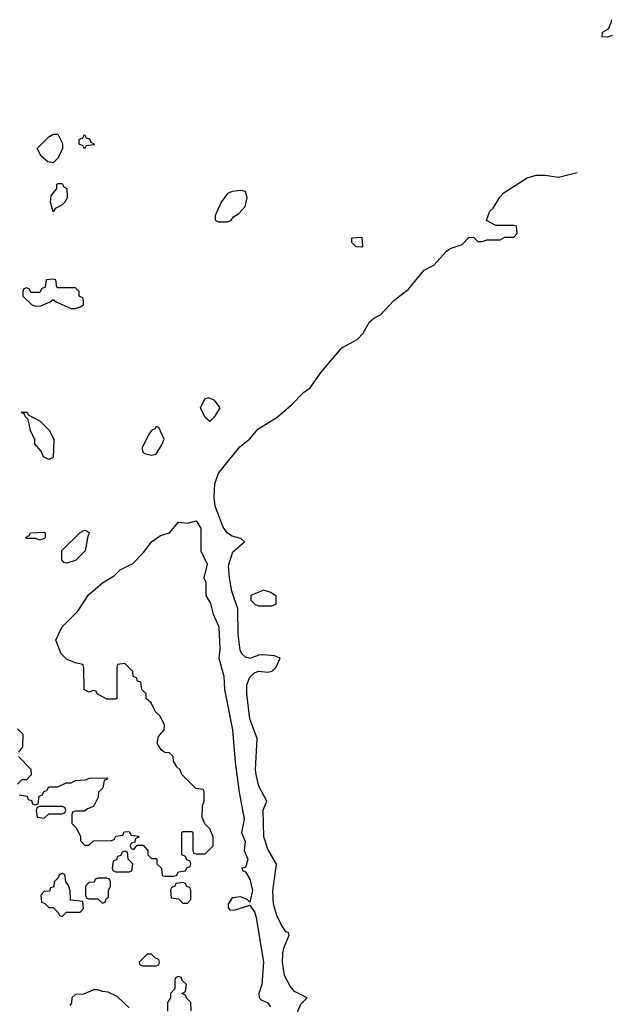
# Model space of a CAD drawing. Header units: inches. Extents: x 2701323 to 2964515, y 494916 to 722124.
# Tile 398 of 656: x 2808080 to 2810731, y 713081 to 717486. Entities that reach past the tile are written whole.
import ezdxf

# ---------------------------------------------------------------- set-up
doc = ezdxf.new("R2010")
doc.units = ezdxf.units.IN
doc.header["$MEASUREMENT"] = 0
doc.layers.add('C8701', color=7, linetype='Continuous')
doc.layers.add('C8711', color=7, linetype='Continuous')

msp = doc.modelspace()

# ---------------------------------------------------------------- linework, layer by layer
at = {"layer": 'C8701', "color": 2}
for points, elevation in [([(2808230, 716846), (2808206, 716850), (2808176.4, 716876.4), (2808158, 716910), (2808210, 716962), (2808230, 716974), (2808250, 716974), (2808271.6, 716931.6), (2808272, 716910), (2808251.6, 716868.4)], 2), ([(2808370, 716908), (2808362, 716922), (2808346, 716930), (2808346, 716950), (2808362, 716958), (2808370, 716972), (2808378, 716958), (2808392.7, 716952.7), (2808398, 716938), (2808414, 716930), (2808410, 716926), (2808378, 716922)], 2), ([(2808230, 716626), (2808218, 716670), (2808220.4, 716699.6), (2808246, 716730), (2808246, 716750), (2808250, 716754), (2808270, 716754), (2808278, 716738), (2808291.6, 716731.6), (2808292, 716690), (2808282, 716670), (2808270, 716658), (2808238, 716642)], 2), ([(2809070, 716722), (2809030, 716718), (2809010, 716708), (2808982, 716670), (2808954, 716610), (2808954, 716590), (2808970, 716582), (2809010, 716582), (2809026, 716590), (2809036.4, 716603.6), (2809060.4, 716619.6), (2809088, 716650), (2809098, 716690), (2809090, 716718)], 6), ([(2809610, 716468), (2809586, 716470), (2809566, 716490), (2809566, 716510), (2809610, 716514), (2809614, 716470)], 2), ([(2808230, 716326), (2808198, 716322), (2808194, 716290), (2808178, 716282), (2808170, 716266), (2808130, 716266), (2808122, 716282), (2808110, 716286), (2808098, 716282), (2808094, 716270), (2808094, 716250), (2808134, 716210), (2808150, 716204.7), (2808174.6, 716205.4), (2808216.4, 716223.6), (2808230, 716234), (2808243.6, 716223.6), (2808310, 716194), (2808330, 716194), (2808350, 716202), (2808366, 716210), (2808366, 716230), (2808362, 716242), (2808346, 716250), (2808346, 716270), (2808330, 716286), (2808250, 716286), (2808246, 716290), (2808242, 716322)], 6), ([(2808930, 715688), (2808910, 715706), (2808889, 715750), (2808908, 715790), (2808924, 715796), (2808950, 715784.7), (2808976, 715750), (2808950, 715708)], 2), ([(2808210, 715518), (2808186, 715530), (2808176.4, 715556.4), (2808148.4, 715588.4), (2808147.3, 715607.3), (2808128.4, 715648.4), (2808118, 715698), (2808106, 715710), (2808102, 715722), (2808086, 715730), (2808114, 715730), (2808118, 715718), (2808172, 715690), (2808212, 715650), (2808232, 715610), (2808230, 715528)], 2), ([(2808690, 715666), (2808684.7, 715655.3), (2808670, 715648), (2808658, 715630), (2808626, 715570), (2808632, 715550), (2808643.5, 715543.5), (2808670, 715538), (2808690, 715542), (2808716.4, 715583.6), (2808726, 715610), (2808702, 715662)], 6), ([(2808170, 715158), (2808150, 715166), (2808110, 715166), (2808106, 715170), (2808122, 715178), (2808128.9, 715191.1), (2808190, 715194), (2808194, 715190), (2808194, 715170), (2808190, 715166)], 2), ([(2808290, 715055.3), (2808278, 715058), (2808268, 715070), (2808268.4, 715111.6), (2808350, 715192), (2808370, 715202), (2808379.6, 715199.6), (2808392, 715190), (2808384.7, 715175.3), (2808373.4, 715110), (2808330, 715067)], 2), ([(2809170, 714934), (2809114, 714910), (2809114, 714890), (2809134, 714870), (2809150, 714864.7), (2809210, 714864.7), (2809227.3, 714872.7), (2809227.3, 714907.3), (2809203.1, 714923.1)], 2), ([(2808270, 713966), (2808170, 713966), (2808158, 713962), (2808154, 713950), (2808158, 713918), (2808190, 713914), (2808210, 713934), (2808270, 713934), (2808282, 713938), (2808286, 713950), (2808282, 713962)], 2), ([(2808550, 713766), (2808538, 713762), (2808532.7, 713747.3), (2808518, 713742), (2808512.7, 713727.3), (2808498, 713722), (2808494, 713690), (2808498, 713678), (2808510, 713674), (2808570, 713674), (2808582, 713678), (2808586, 713710), (2808566, 713730), (2808562, 713762)], 2), ([(2808270, 713666), (2808258, 713662), (2808252.7, 713647.3), (2808234, 713630), (2808232.7, 713607.3), (2808218, 713602), (2808212.7, 713587.3), (2808190, 713586), (2808174, 713570), (2808178, 713538), (2808192.7, 713532.7), (2808210, 713514), (2808230, 713514), (2808252.7, 713492.7), (2808258, 713478), (2808270, 713474), (2808290, 713494), (2808350, 713494), (2808366, 713510), (2808362, 713542), (2808307.3, 713547.3), (2808306, 713590), (2808296.4, 713616.4), (2808286, 713630), (2808282, 713662)], 2), ([(2808470, 713646), (2808430, 713646), (2808418, 713642), (2808412.7, 713627.3), (2808390, 713626), (2808374, 713610), (2808374, 713570), (2808378, 713558), (2808390, 713554), (2808430, 713554), (2808450, 713534), (2808462, 713538), (2808467.3, 713552.7), (2808478, 713562), (2808478, 713590), (2808486, 713610), (2808486, 713630), (2808482, 713642)], 2), ([(2808810, 713626), (2808778, 713622), (2808774, 713610), (2808758, 713602), (2808754, 713590), (2808758, 713558), (2808790, 713554), (2808810, 713534), (2808830, 713534), (2808846, 713550), (2808846, 713590), (2808842, 713602), (2808826, 713610), (2808822, 713622)], 2), ([(2808670, 713306), (2808650, 713306), (2808614, 713270), (2808618, 713258), (2808630, 713254), (2808690, 713254), (2808702, 713258), (2808706, 713270), (2808702, 713282), (2808687.3, 713287.3)], 2)]:
    msp.add_lwpolyline(points, close=True, dxfattribs=dict(at, elevation=elevation))
at = {"layer": 'C8701', "color": 2, "elevation": 2}
for points in [[(2809315.3, 713030), (2809338, 713082), (2809366, 713110), (2809310, 713138), (2809290, 713162), (2809265.1, 713210), (2809256, 713270), (2809257.2, 713310), (2809263.2, 713336.8), (2809286, 713390), (2809282, 713402), (2809270, 713406), (2809250, 713438), (2809230, 713478), (2809215.1, 713530), (2809212.5, 713587.5), (2809228.9, 713708.9), (2809190, 713775.3), (2809172.3, 713830), (2809169.2, 713950), (2809186, 713990), (2809150, 714058), (2809138, 714110), (2809135.1, 714130), (2809142, 714270), (2809110, 714358), (2809096, 714470), (2809096, 714510), (2809110, 714544.7), (2809130, 714564.7), (2809148.9, 714571.1), (2809190, 714566.8), (2809208.9, 714571.1), (2809228, 714590), (2809246, 714630), (2809220.4, 714640.4), (2809170, 714645.2), (2809150, 714644), (2809110, 714628.7), (2809090, 714634), (2809074, 714650), (2809065.8, 714665.8), (2809057.5, 714737.5), (2809055.3, 714850), (2809029.6, 714929.7), (2809018.4, 714990), (2809014.8, 715045.2), (2809034, 715106), (2809086, 715150), (2809070, 715166), (2809030, 715175.3), (2809010, 715188.7), (2808990, 715215.3), (2808955.1, 715310), (2808949.4, 715350), (2808952.3, 715410), (2808970, 715458), (2809065.1, 715574.9), (2809110, 715610.7), (2809145.8, 715654.2), (2809231.5, 715708.5), (2809296.6, 715763.4), (2809350, 715818.8), (2809380.2, 715839.8), (2809429.2, 715910), (2809521.2, 716018.8), (2809590, 716054.8), (2809615.9, 716084.1), (2809645.4, 716134.6), (2809667, 716153), (2809693.6, 716166.4), (2809753.2, 716230), (2809819.6, 716280.4), (2809890, 716366), (2809932.1, 716387.9), (2809989.5, 716450.5), (2810000, 716457.7)], [(2808078, 714018), (2808112.7, 714012.7), (2808118, 713998), (2808132.7, 713992.7), (2808138, 713978), (2808150, 713974), (2808162, 713978), (2808167.3, 714012.7), (2808182, 714018), (2808187.3, 714032.7), (2808202, 714038), (2808210, 714054), (2808250, 714054), (2808288.4, 714071.6), (2808310, 714072), (2808330, 714082), (2808374.6, 714085.4), (2808392.7, 714092.7), (2808470, 714094), (2808474, 714090), (2808458, 714082), (2808452, 714050), (2808432, 714030), (2808431.6, 714008.4), (2808410, 713966), (2808383.6, 713956.4), (2808370, 713946), (2808330, 713946), (2808318, 713942), (2808314, 713930), (2808314, 713890), (2808334, 713870), (2808351.6, 713831.6), (2808352.7, 713812.7), (2808370, 713794), (2808390, 713794), (2808410, 713812), (2808490, 713814), (2808502, 713818), (2808510, 713834), (2808542, 713838), (2808547.3, 713852.7), (2808570, 713854), (2808578, 713838), (2808610, 713834), (2808614, 713830), (2808598, 713822), (2808594, 713806), (2808578, 713802), (2808574, 713790), (2808578, 713778), (2808590, 713774), (2808606, 713794), (2808632.7, 713792.7), (2808654, 713770), (2808654, 713750), (2808670, 713734), (2808690, 713734), (2808694, 713730), (2808694, 713710), (2808714, 713690), (2808718, 713658), (2808730, 713654), (2808770, 713654), (2808782, 713658), (2808790, 713674), (2808822, 713678), (2808827.3, 713692.7), (2808842, 713698), (2808846, 713710), (2808842, 713722), (2808827.3, 713727.3), (2808822, 713742), (2808806, 713750), (2808806, 713850), (2808810, 713854), (2808850, 713854), (2808854, 713850), (2808854, 713770), (2808858, 713758), (2808870, 713754), (2808910, 713754), (2808946, 713790), (2808946, 713830), (2808930, 713866), (2808908.4, 713888.4), (2808896.4, 713916.4), (2808898, 713970), (2808906, 713990), (2808906, 714030), (2808902, 714042), (2808867.3, 714047.3), (2808806, 714110), (2808798, 714130), (2808783.1, 714143.1), (2808768.4, 714168.4), (2808766, 714190), (2808750, 714206), (2808730, 714208), (2808716.4, 714216.4), (2808700.2, 714240.2), (2808695.3, 714250), (2808700.4, 714279.6), (2808726, 714310), (2808728, 714330), (2808708, 714370), (2808688, 714390), (2808668, 714430), (2808646, 714450), (2808646, 714470), (2808626, 714490), (2808622, 714522), (2808607.3, 714527.3), (2808602, 714542), (2808587.3, 714547.3), (2808586, 714570), (2808550, 714606), (2808518, 714602), (2808514, 714590), (2808514, 714450), (2808510, 714446), (2808470, 714446), (2808426, 714470), (2808422, 714482), (2808410, 714486), (2808390, 714478), (2808368, 714490), (2808367.3, 714587.3), (2808362, 714602), (2808328.4, 714608.4), (2808290, 714626), (2808266, 714650), (2808242, 714710), (2808269.3, 714770), (2808339.6, 714840.4), (2808387.2, 714912.8), (2808450, 714966.8), (2808502, 714998), (2808530, 715024.7), (2808586, 715054), (2808635.3, 715104.7), (2808670, 715150.8), (2808710, 715178.8), (2808750, 715191.3), (2808790, 715238), (2808830, 715234), (2808870, 715244.7), (2808890, 715212), (2808890.6, 715110), (2808919.3, 715050), (2808904, 714990), (2808913.4, 714970), (2808913, 714910), (2808933.9, 714873.9), (2808946.3, 714826.3), (2808970.3, 714770), (2808975.3, 714670), (2808970.3, 714630), (2808993.1, 714550), (2808997, 714490), (2809031.6, 714310), (2809044.2, 714164.2), (2809061.7, 714030), (2809084.6, 713910), (2809072.4, 713850), (2809088.5, 713810), (2809084.9, 713770), (2809100.3, 713730), (2809090, 713693.2), (2809074, 713690), (2809078, 713678), (2809090, 713674), (2809110, 713640.7), (2809122, 713590), (2809110, 713538), (2809098, 713550), (2809070, 713562), (2809030, 713558), (2809012, 713530), (2809012.7, 713512.7), (2809022, 713502), (2809043.6, 713503.6), (2809110, 713524.7), (2809131.4, 713491.4), (2809138, 713470), (2809170.3, 713270), (2809163, 713170), (2809150.6, 713130), (2809150.7, 713110.7), (2809160.9, 713100.9), (2809190, 713088), (2809202, 713070)], [(2808070, 714314), (2808094, 714290), (2808092.7, 714232.7), (2808074, 714210)], [(2808074, 714190), (2808130, 714134), (2808131.6, 714108.4), (2808110, 714086), (2808090, 714086), (2808070, 714066)], [(2808847.3, 713052.7), (2808846, 713090), (2808827.3, 713107.3), (2808822, 713122), (2808806, 713130), (2808822, 713138), (2808826, 713170), (2808807.3, 713187.3), (2808802, 713202), (2808790, 713206), (2808778, 713202), (2808774, 713190), (2808774, 713150), (2808754, 713130), (2808754, 713110), (2808742, 713090), (2808742, 713050)], [(2808570, 713066), (2808516.4, 713116.4), (2808476.4, 713136.4), (2808450, 713138), (2808430, 713146), (2808410, 713146), (2808367.3, 713127.3), (2808330, 713126), (2808314, 713110), (2808311.6, 713088.4), (2808303.6, 713076.4)]]:
    msp.add_lwpolyline(points, dxfattribs=at)
at = {"layer": 'C8711', "color": 2, "elevation": 2}
for points in [[(2810710, 717408.7), (2810686, 717410), (2810688, 717430), (2810714, 717446), (2810726, 717474), (2810728.8, 717486.2)], [(2810731.2, 717416), (2810710, 717408.7)], [(2810000, 716457.7), (2810010, 716464.7), (2810059, 716481), (2810090, 716512), (2810110, 716514), (2810130, 716494), (2810150, 716494), (2810170, 716502), (2810230, 716502), (2810250, 716514), (2810290, 716514), (2810306, 716530), (2810302, 716562), (2810290, 716566), (2810210, 716566), (2810168.4, 716588.4), (2810184, 716630), (2810197.5, 716642.5), (2810227.7, 716692.3), (2810247.5, 716712.5), (2810350, 716778), (2810390, 716791.3), (2810428.9, 716791.1), (2810490, 716781), (2810574.2, 716802)]]:
    msp.add_lwpolyline(points, dxfattribs=at)

doc.saveas('drawing.dxf')
